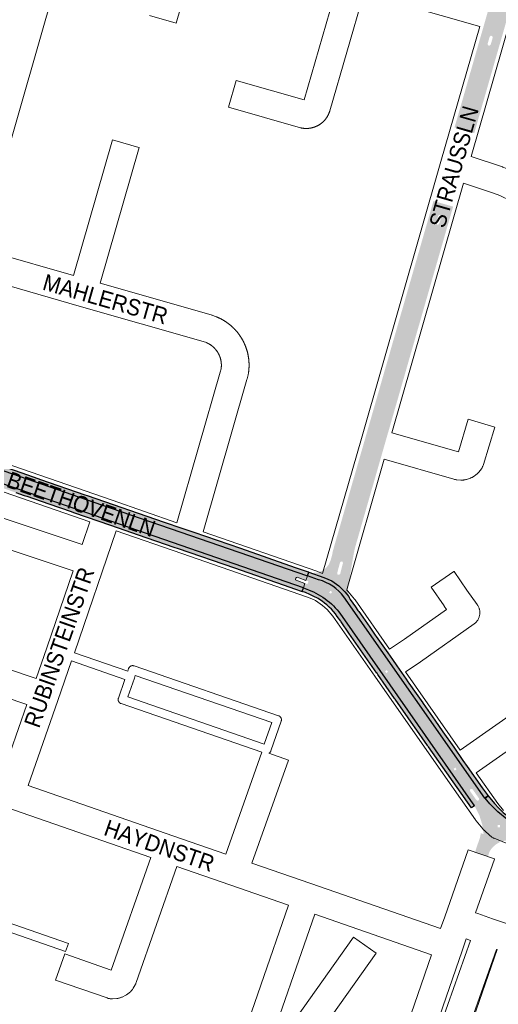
# Paper-space layout 'Layout1' of a CAD drawing. Header units: metres. Extents: x 123097 to 144122, y 392739 to 407589.
# Tile 391 of 510: x 133786 to 134011, y 399574 to 400037. Entities that reach past the tile are written whole.
import ezdxf
from ezdxf.enums import TextEntityAlignment as Align

# ---------------------------------------------------------------- set-up
doc = ezdxf.new("R2010")
doc.units = ezdxf.units.M
doc.header["$MEASUREMENT"] = 0
for name, color, linetype, lineweight in [('gs-anno-wegen algemeen tekst', 7, 'Continuous', 0), ('gs-knt-paden', 7, 'Continuous', 0), ('gs-knt-wegen algemeen', 7, 'Continuous', 0), ('ir-ARC-asfalt-hoofdwegen-te inspecteren', 5, 'Continuous', 0), ('ir-ARC-fietspaden naastliggend- te inspecteren', 1, 'Continuous', 0)]:
    doc.layers.add(name, color=color, linetype=linetype, lineweight=lineweight)
doc.styles.add('Style-Arial', font='arial.ttf')

psp = doc.layouts.get("Layout1")

# ---------------------------------------------------------------- hatches: boundary and pattern name
at = {"layer": 'ir-ARC-asfalt-hoofdwegen-te inspecteren', "linetype": 'Continuous', "lineweight": 13}
h = psp.add_hatch(color=5, dxfattribs=at)
h.paths.add_polyline_path([(133999.461, 399983.64), (133990.177, 399986.314), (133992.999, 399996.079), (133993.173, 399996.684), (134001.58, 400025.992), (134009.334, 400053.02), (134009.718, 400054.356), (134011.578, 400060.858), (134011.728, 400061.362), (134023.97, 400103.978), (134025.507, 400109.331), (134036.609, 400147.984), (134037.386, 400150.711), (134038.313, 400154.07), (134038.707, 400155.499), (134039.079, 400158.221), (134038.714, 400160.943), (134038.559, 400161.409), (134037.747, 400163.12), (134036.605, 400164.632), (134034.74, 400166.175), (134032.541, 400167.185), (134056.788, 400161.043), (134059.345, 400160.395), (134056.635, 400160.509), (134054.001, 400159.858), (134051.656, 400158.495), (134049.787, 400156.53), (134048.543, 400154.119), (134046.44, 400147.32), (134046.326, 400146.922), (134039.621, 400123.58), (134001.56, 399991.062), (134000, 399985.487)])
h.paths.add_polyline_path([(134039.523, 400151.103), (134039.298, 400151.466), (134039.733, 400153.418), (134040.087, 400153.635), (134040.324, 400153.294), (134039.891, 400151.32)], flags=16)
h.paths.add_polyline_path([(134006.624, 400024.741), (134005.91, 400024.949), (134005.721, 400025.668), (134005.855, 400026.132), (134006.54, 400028.496), (134006.671, 400028.95), (134007.218, 400029.462), (134007.937, 400029.249), (134008.117, 400028.522), (134007.982, 400028.056), (134007.312, 400025.744), (134007.168, 400025.248)], flags=16)
h.paths.add_polyline_path([(134013.362, 400048.169), (134012.649, 400048.386), (134012.471, 400049.109), (134012.611, 400049.61), (134013.249, 400051.892), (134013.382, 400052.366), (134013.93, 400052.879), (134014.652, 400052.675), (134014.849, 400051.95), (134014.719, 400051.494), (134014.053, 400049.16), (134013.913, 400048.67)], flags=16)
h = psp.add_hatch(color=5, dxfattribs=at)
h.paths.add_polyline_path([(133940.418, 399765.703), (133938.647, 399767.863), (133935.813, 399770.765), (133932.479, 399773.075), (133928.767, 399774.708), (133921.648, 399777.147), (133921.516, 399777.192), (133923.632, 399776.818), (133925.773, 399777.003), (133927.794, 399777.733), (133929.558, 399778.961), (133930.946, 399780.601), (133931.864, 399782.544), (133932.04, 399783.177), (133932.658, 399785.361), (133932.834, 399786.05), (133932.715, 399786.085), (133933.563, 399789.178), (133943.268, 399822.96), (133943.458, 399823.622), (133949.908, 399846.073), (133950.816, 399849.236), (133958.108, 399874.618), (133960.201, 399881.902), (133967.645, 399907.811), (133969.765, 399915.193), (133977.301, 399941.424), (133979.012, 399947.377), (133980.272, 399951.726), (133989.515, 399949.078), (133988.815, 399946.731), (133986.792, 399939.709), (133983.606, 399928.649), (133983.428, 399928.029), (133980.913, 399919.277), (133979.073, 399912.872), (133967.094, 399871.187), (133966.694, 399869.795), (133959.977, 399846.421), (133958.031, 399839.648), (133956.52, 399834.388), (133955.595, 399831.17), (133946.272, 399798.724), (133943.88, 399790.4), (133943.327, 399788.343), (133942.816, 399786.002), (133942.79, 399785.856), (133942.332, 399783.273), (133941.448, 399778.1), (133940.068, 399769.159), (133940.075, 399767.175)])
h.paths.add_polyline_path([(133982.448, 399940.535), (133981.736, 399940.745), (133981.557, 399941.465), (133981.69, 399941.938), (133982.348, 399944.282), (133982.482, 399944.761), (133983.032, 399945.269), (133983.751, 399945.06), (133983.943, 399944.337), (133983.8, 399943.845), (133983.127, 399941.531), (133982.989, 399941.042)], flags=16)
h.paths.add_polyline_path([(133935.899, 399775.896), (133935.195, 399776.097), (133935.006, 399776.804), (133935.155, 399777.298), (133936.186, 399781.168), (133936.343, 399781.699), (133936.842, 399782.219), (133937.543, 399782.053), (133937.757, 399781.365), (133937.541, 399780.787), (133936.559, 399776.921), (133936.433, 399776.397)], flags=16)
psp.add_hatch(color=5, dxfattribs=at).paths.add_polyline_path([(133915.747, 399773.355), (133915.464, 399773.58), (133915.431, 399773.941), (133915.59, 399774.429), (133915.85, 399774.73), (133916.247, 399774.757), (133916.942, 399774.482), (133920.332, 399773.317), (133921.048, 399775.4), (133824.187, 399808.896), (133747.107, 399835.641), (133739.25, 399838.918), (133731.665, 399842.782), (133723.125, 399847.535), (133718.833, 399850.496), (133718.886, 399849.993), (133718.659, 399849.807), (133718.365, 399849.812), (133717.485, 399850.129), (133716.118, 399846), (133718.083, 399845.236), (133720.185, 399844.378), (133723.32, 399842.986), (133725.945, 399841.748), (133726.2, 399841.499), (133726.223, 399841.143), (133725.43, 399839.052), (133725.179, 399838.804), (133724.828, 399838.773), (133721.972, 399839.387), (133719.109, 399840.034), (133714.639, 399841.128), (133713.377, 399836.856), (133716.242, 399835.951), (133716.543, 399835.698), (133716.575, 399835.306), (133716.136, 399834.955), (133722.781, 399834.694), (133729.387, 399833.929), (133735.916, 399832.667), (133742.331, 399830.913), (133820.985, 399803.762), (133919.1, 399769.74), (133919.851, 399771.925), (133916.463, 399773.103)], flags=0)
h = psp.add_hatch(color=5, dxfattribs=at)
h.paths.add_polyline_path([(133937.301, 399756.406, 0.157695), (133921.48, 399768.915), (133919.1, 399769.74), (133919.851, 399771.925), (133920.601, 399771.645, 0.3754264), (133921.232, 399771.942), (133921.399, 399772.47, 0.3883246), (133921.099, 399773.081), (133920.332, 399773.317), (133921.048, 399775.4), (133926.276, 399773.592, -0.1733485), (133938.111, 399765.518), (134004.481, 399670.832), (133999.496, 399667.307), (133999.434, 399667.406), (133998.838, 399668.298)])
h.paths.add_polyline_path([(133932.046, 399767.023), (133931.225, 399767.594), (133931.796, 399768.415), (133932.617, 399767.844)], flags=16)
h.paths.add_polyline_path([(133958.077, 399729.729), (133957.531, 399730.567), (133958.369, 399731.113), (133958.915, 399730.275)], flags=16)
h.paths.add_polyline_path([(133990.306, 399683.861), (133989.742, 399684.687), (133990.568, 399685.251), (133991.132, 399684.425)], flags=16)
h.paths.add_polyline_path([(134000.415, 399670.016, 0.9987216), (134001.63, 399670.86), (134001.316, 399671.28), (133999.015, 399674.564), (133998.681, 399675.046, 0.926227), (133997.497, 399674.153), (133997.811, 399673.725), (134000.122, 399670.444)], flags=16)
h = psp.add_hatch(color=5, dxfattribs=at)
h.paths.add_polyline_path([(134019.756, 399650.282, 0.1983664), (134011.732, 399650.281), (134012.098, 399650.439), (134011.94, 399650.806), (134011.251, 399650.508), (134011.41, 399650.141), (134011.424, 399650.147, 0.1526001), (134006.738, 399645.982), (134005.795, 399643.393), (133999.766, 399645.494), (134001.701, 399651.09, 0.0652493), (134002.491, 399654.445), (134003.836, 399653.964), (134003.237, 399658.33), (134001.947, 399662.544), (134000, 399666.498), (133999.496, 399667.307), (134004.481, 399670.832), (134004.585, 399670.906), (134006.727, 399668.236), (134010.529, 399664.415), (134014.716, 399661.021), (134019.241, 399658.092), (134022.424, 399656.444), (134023.608, 399655.925), (134023.404, 399655.431), (134021.675, 399651.238), (134021.089, 399649.817)])
h.paths.add_polyline_path([(134010.47, 399657.234), (134010.47, 399658.234), (134011.47, 399658.234), (134011.47, 399657.234)], flags=16)
at = {"layer": 'ir-ARC-fietspaden naastliggend- te inspecteren', "linetype": 'Continuous', "lineweight": 30}
for points in [[(133716.174, 399854.003), (133718.833, 399850.496), (133723.125, 399847.535), (133731.665, 399842.782), (133739.25, 399838.918), (133747.107, 399835.641), (133824.187, 399808.896), (133921.048, 399775.4), (133921.648, 399777.147), (133921.516, 399777.192), (133915.457, 399779.26), (133889.679, 399788.239), (133867.755, 399795.796), (133862.107, 399797.742), (133853.814, 399800.601), (133817.706, 399813.075), (133816.541, 399813.398), (133795.639, 399820.644), (133794.516, 399821.084), (133786.971, 399823.668), (133774.964, 399827.886), (133759.802, 399833.146), (133757.675, 399833.859), (133751.649, 399835.963), (133745.112, 399838.299), (133737.389, 399841.828), (133733.795, 399843.684), (133733.568, 399843.87), (133729.307, 399846.236), (133727.362, 399847.299), (133725.212, 399848.526), (133723.258, 399849.676), (133721.571, 399850.732), (133720.205, 399852.179), (133718.675, 399854.212), (133717.552, 399856.003), (133716.998, 399858.042), (133717.06, 399860.155), (133715.229, 399853.929), (133715.683, 399854.201)], [(133710.108, 399834.997), (133709.714, 399835.152), (133709.569, 399835.549), (133707.47, 399828.68), (133708.145, 399830.051), (133709.208, 399831.149), (133710.557, 399831.867), (133715.121, 399832.819), (133719.781, 399832.994), (133724.801, 399832.732), (133729.775, 399832.007), (133736.976, 399830.512), (133744.041, 399828.47), (133752.767, 399825.389), (133769.311, 399819.682), (133783.882, 399814.631), (133787.914, 399813.272), (133789.075, 399812.924), (133799.519, 399809.322), (133809.969, 399805.682), (133811.087, 399805.215), (133822.915, 399801.154), (133828.003, 399799.407), (133832.127, 399797.991), (133841.458, 399794.758), (133858.221, 399789), (133860.292, 399788.247), (133886.691, 399779.153), (133912.752, 399770.097), (133914.939, 399769.381), (133918.541, 399768.113), (133919.1, 399769.74), (133820.985, 399803.762), (133742.331, 399830.913), (133735.916, 399832.667), (133729.387, 399833.929), (133722.781, 399834.694), (133716.136, 399834.955), (133715.666, 399834.994), (133713.401, 399835.173), (133711.13, 399835.102)]]:
    psp.add_hatch(color=1, dxfattribs=at).paths.add_polyline_path(points, flags=0)
for points in [[(133938.111, 399765.518, 0.1733485), (133926.276, 399773.592), (133921.048, 399775.4), (133921.648, 399777.147), (133928.767, 399774.708), (133932.478, 399773.076, -0.0000359), (133932.48, 399773.074), (133935.813, 399770.765), (133938.647, 399767.863), (133940.418, 399765.703, 0.0653734), (133941.146, 399764.323), (133943.582, 399760.824), (133944.718, 399759.228), (133944.714, 399759.225), (133945.15, 399758.615), (133945.152, 399758.616), (133947.024, 399755.985), (133950.301, 399751.291), (133952.874, 399747.605), (133952.87, 399747.603), (133953.298, 399746.987), (133953.303, 399746.99), (133957.175, 399741.443), (133958.765, 399739.241), (133960.98, 399736.064), (133962.983, 399733.193), (133967.408, 399726.848), (133968.294, 399725.577), (133968.292, 399725.576), (133968.72, 399724.96), (133968.723, 399724.962), (133972.146, 399720.054), (133975.21, 399715.652), (133975.206, 399715.649), (133975.424, 399715.344), (133980.95, 399707.576), (133984.707, 399702.086), (133989.793, 399694.824), (133994.132, 399688.637), (133996.162, 399685.743), (134003.173, 399675.747), (134004.985, 399673.252), (134004.972, 399673.242), (134005.438, 399672.654), (134005.442, 399672.657), (134005.903, 399672.09), (134006.033, 399671.93), (134004.481, 399670.832)], [(133935.05, 399756.386, 0.0948047), (133926.701, 399764.356), (133926.029, 399764.775), (133925.711, 399764.973), (133925.698, 399764.952), (133924.102, 399765.805), (133922.099, 399766.718), (133920.073, 399767.573), (133918.541, 399768.113), (133919.1, 399769.74), (133921.48, 399768.915, -0.157695), (133937.301, 399756.406), (133998.838, 399668.298), (133999.434, 399667.406), (133999.496, 399667.307), (133998.08, 399666.306), (133977.913, 399695.102), (133977.698, 399695.409), (133977.483, 399695.716), (133977.483, 399695.716), (133971.33, 399704.5), (133971.338, 399704.506), (133970.908, 399705.12), (133970.9, 399705.115), (133962.235, 399717.487), (133962.02, 399717.794), (133962.02, 399717.794), (133954.153, 399729.056), (133954.157, 399729.059), (133953.727, 399729.673), (133953.723, 399729.67), (133940.528, 399748.557), (133936.866, 399753.814), (133936.652, 399754.122), (133936.65, 399754.12)], [(134011.019, 399666.212, 0.0480327), (134016.901, 399661.036), (134016.769, 399661.13), (134016.536, 399660.805), (134017.147, 399660.369), (134017.379, 399660.694), (134017.258, 399660.78, 0.0477229), (134024.016, 399656.915), (134023.608, 399655.925), (134022.424, 399656.444), (134019.241, 399658.092), (134014.716, 399661.021), (134010.529, 399664.415), (134006.727, 399668.236), (134004.585, 399670.906), (134006.033, 399671.93), (134009.035, 399668.463)]]:
    psp.add_hatch(color=1, dxfattribs=at).paths.add_polyline_path(points)

# ---------------------------------------------------------------- linework, layer by layer
at = {"layer": 'gs-knt-paden', "color": 7, "linetype": 'Continuous', "flags": 128}
for points in [[(133811.462, 399739.241), (133836.523, 399730.567), (133836.973, 399731.871), (133837.008, 399731.963), (133837.047, 399732.054), (133837.09, 399732.142), (133837.138, 399732.229), (133837.19, 399732.313), (133837.246, 399732.394), (133837.306, 399732.472), (133837.369, 399732.548), (133837.436, 399732.62), (133837.507, 399732.689), (133837.581, 399732.754), (133837.658, 399732.815), (133837.738, 399732.873), (133837.821, 399732.927), (133837.906, 399732.976), (133837.994, 399733.021), (133838.084, 399733.062), (133838.175, 399733.099), (133838.268, 399733.131), (133838.363, 399733.158), (133838.459, 399733.181), (133838.556, 399733.199), (133838.654, 399733.212), (133838.752, 399733.22), (133838.851, 399733.224), (133838.949, 399733.223), (133839.048, 399733.216), (133839.146, 399733.205), (133839.243, 399733.19), (133839.34, 399733.169), (133839.435, 399733.144), (133839.529, 399733.114), (133907.455, 399709.662), (133907.547, 399709.627), (133907.638, 399709.588), (133907.727, 399709.545), (133907.813, 399709.497), (133907.897, 399709.446), (133907.978, 399709.39), (133908.057, 399709.33), (133908.132, 399709.266), (133908.204, 399709.199), (133908.273, 399709.128), (133908.338, 399709.054), (133908.4, 399708.977), (133908.458, 399708.897), (133908.511, 399708.815), (133908.561, 399708.729), (133908.606, 399708.642), (133908.647, 399708.552), (133908.684, 399708.46), (133908.716, 399708.367), (133908.743, 399708.272), (133908.766, 399708.176), (133908.784, 399708.079), (133908.797, 399707.981), (133908.805, 399707.883), (133908.809, 399707.784), (133908.808, 399707.686), (133908.801, 399707.587), (133908.79, 399707.489), (133908.775, 399707.392), (133908.754, 399707.295), (133908.729, 399707.2), (133908.699, 399707.106), (133903.881, 399693.15), (133903.848, 399693.06), (133903.81, 399692.972), (133903.768, 399692.886), (133903.722, 399692.802), (133903.673, 399692.721), (133903.619, 399692.641), (133903.562, 399692.565), (133903.501, 399692.491), (133903.437, 399692.42), (133903.369, 399692.352), (133903.298, 399692.288), (133903.225, 399692.227), (133903.148, 399692.17), (133903.069, 399692.116), (133902.987, 399692.066), (133902.944, 399692.043)], [(133899.628, 399692.492), (133833.397, 399715.357), (133833.305, 399715.392), (133833.214, 399715.431), (133833.125, 399715.474), (133833.039, 399715.521), (133832.955, 399715.573), (133832.874, 399715.629), (133832.795, 399715.689), (133832.72, 399715.753), (133832.648, 399715.82), (133832.579, 399715.891), (133832.514, 399715.965), (133832.452, 399716.042), (133832.394, 399716.122), (133832.341, 399716.204), (133832.291, 399716.29), (133832.246, 399716.377), (133832.205, 399716.467), (133832.168, 399716.559), (133832.136, 399716.652), (133832.109, 399716.747), (133832.086, 399716.843), (133832.068, 399716.94), (133832.055, 399717.038), (133832.047, 399717.136), (133832.043, 399717.235), (133832.044, 399717.333), (133832.051, 399717.432), (133832.062, 399717.53), (133832.077, 399717.627), (133832.098, 399717.724), (133832.123, 399717.819), (133832.153, 399717.913), (133835.21, 399726.768), (133810.149, 399735.442)], [(133836.609, 399718.501), (133900.737, 399696.362), (133904.243, 399706.518), (133840.116, 399728.658), (133839.665, 399727.354), (133836.609, 399718.501)], [(133807.343, 399598.738), (133807.339, 399598.738), (133746.757, 399619.784)]]:
    psp.add_lwpolyline(points, dxfattribs=at)
psp.add_lwpolyline([(133767.017, 399670.964), (133749.922, 399622.94), (133808.653, 399602.537), (133808.656, 399602.536, -0.4062815), (133808.663, 399602.524), (133808.662, 399602.52), (133807.35, 399598.744), (133807.343, 399598.738)], format="xyb", dxfattribs=at)
at = {"layer": 'gs-knt-wegen algemeen', "color": 7, "linetype": 'Continuous', "flags": 128}
for points in [[(134051.279, 400158.033), (134016.349, 400036.43), (133998.027, 399972.653)], [(133810.93, 400082.608), (133769.209, 399937.341)], [(133928.159, 399776.6), (133946.398, 399840.09), (133983.789, 399970.245), (134002.038, 400033.77)], [(133998.027, 399972.653), (134012.735, 399967.758), (134012.943, 399967.685), (134016.311, 399966.436), (134016.599, 399966.321), (134016.882, 399966.192), (134022.739, 399963.359), (134022.976, 399963.238), (134023.209, 399963.108), (134023.436, 399962.968), (134028.902, 399959.438), (134029.119, 399959.291), (134029.331, 399959.135), (134029.536, 399958.971), (134074.895, 399921.195), (134074.904, 399921.188), (134104.64, 399896.337)], [(133994.429, 399960.128), (133960.712, 399842.761)], [(134061.756, 399915.194), (134021.507, 399948.714), (134016.709, 399951.813), (134011.492, 399954.336), (134008.519, 399955.439), (133994.429, 399960.128)], [(133859.692, 399800.441), (133880.062, 399871.278), (133880.452, 399872.864), (133880.468, 399872.981), (133880.483, 399873.099), (133880.497, 399873.217), (133880.509, 399873.333), (133880.521, 399873.451), (133880.531, 399873.57), (133880.54, 399873.688), (133880.547, 399873.805), (133880.554, 399873.924), (133880.559, 399874.042), (133880.563, 399874.161), (133880.566, 399874.278), (133880.568, 399874.397), (133880.568, 399874.515), (133880.568, 399874.634), (133880.566, 399874.752), (133880.562, 399874.87), (133880.558, 399874.989), (133880.552, 399875.107), (133880.545, 399875.225), (133880.537, 399875.343), (133880.528, 399875.461), (133880.518, 399875.579), (133880.506, 399875.696), (133880.493, 399875.814), (133880.479, 399875.932), (133880.464, 399876.05), (133880.447, 399876.166), (133880.429, 399876.283), (133880.411, 399876.401), (133880.39, 399876.518), (133880.369, 399876.633), (133880.347, 399876.75), (133880.323, 399876.866), (133880.298, 399876.982), (133880.272, 399877.096), (133880.245, 399877.212), (133880.216, 399877.327), (133880.187, 399877.442), (133880.156, 399877.555), (133880.124, 399877.67), (133880.091, 399877.784), (133880.057, 399877.897), (133880.022, 399878.009), (133879.985, 399878.122), (133879.947, 399878.235), (133879.908, 399878.347), (133879.868, 399878.457), (133879.827, 399878.568), (133879.785, 399878.679), (133879.741, 399878.79), (133879.697, 399878.898), (133879.651, 399879.008), (133879.604, 399879.117), (133879.556, 399879.226), (133879.508, 399879.332), (133879.457, 399879.44), (133879.406, 399879.547), (133879.354, 399879.653), (133879.301, 399879.758), (133879.246, 399879.864), (133879.19, 399879.968), (133879.134, 399880.073), (133879.076, 399880.175), (133879.017, 399880.278), (133878.957, 399880.381), (133878.897, 399880.482), (133878.835, 399880.582), (133878.772, 399880.683), (133878.708, 399880.783), (133878.643, 399880.882), (133878.578, 399880.98), (133878.51, 399881.078), (133878.442, 399881.175), (133878.373, 399881.271), (133878.304, 399881.366), (133878.233, 399881.461), (133878.161, 399881.555), (133878.088, 399881.649), (133878.014, 399881.741), (133877.939, 399881.833), (133877.864, 399881.924), (133877.787, 399882.014), (133877.71, 399882.103), (133877.631, 399882.192), (133877.552, 399882.28), (133877.471, 399882.367), (133877.391, 399882.453), (133877.309, 399882.538), (133877.226, 399882.623), (133877.142, 399882.707), (133877.058, 399882.789), (133876.972, 399882.871), (133876.886, 399882.953), (133876.798, 399883.033), (133876.711, 399883.112), (133876.622, 399883.19), (133876.532, 399883.268), (133876.442, 399883.345), (133876.352, 399883.42), (133876.259, 399883.494), (133876.167, 399883.568), (133876.073, 399883.641), (133875.98, 399883.713), (133875.885, 399883.783), (133875.789, 399883.853), (133875.692, 399883.923), (133875.596, 399883.99), (133875.498, 399884.057), (133875.399, 399884.123), (133875.3, 399884.188), (133875.201, 399884.251), (133875.101, 399884.314), (133875, 399884.376), (133874.898, 399884.437), (133874.796, 399884.497), (133874.693, 399884.555), (133874.59, 399884.613), (133874.485, 399884.67), (133874.382, 399884.725), (133874.276, 399884.779), (133874.17, 399884.833), (133874.064, 399884.885), (133873.958, 399884.936), (133873.85, 399884.986), (133873.742, 399885.035), (133873.634, 399885.083), (133873.526, 399885.129), (133871.998, 399885.683), (133813.769, 399902.337), (133769.898, 399914.927)], [(133714.338, 399850.764), (133829.163, 399811.013), (133859.692, 399800.441)], [(133818.77, 399800.833), (133710.437, 399838.337)], [(133732.134, 399817.727), (133815.13, 399790.193), (133818.77, 399800.833)], [(133831.073, 399796.573), (133811.462, 399739.241)], [(134020.03, 399647.328), (134008.834, 399652.008), (134008.55, 399652.135), (134008.271, 399652.276), (134007.999, 399652.429), (134007.735, 399652.596), (134007.48, 399652.776), (134007.233, 399652.967), (134006.996, 399653.17), (134004.099, 399655.771), (134003.868, 399655.989), (134003.647, 399656.218), (134003.439, 399656.458), (134000.311, 399660.226), (134000.146, 399660.434), (133999.989, 399660.648), (133985.935, 399680.716), (133952.662, 399728.225), (133932.916, 399756.419), (133930.269, 399759.61), (133928.097, 399761.56), (133924.748, 399763.783), (133923.164, 399764.575), (133921.072, 399765.406), (133861.921, 399785.89), (133831.073, 399796.573)], [(133872.013, 399796.174), (133925.47, 399777.662), (133925.741, 399777.561), (133928.159, 399776.6)], [(133810.149, 399735.442), (133803.639, 399716.818), (133789.691, 399676.889)], [(134026.955, 399701.499), (134000.334, 399682.852), (134010.501, 399668.336), (134013.153, 399665.14)], [(133789.691, 399676.889), (133857.827, 399653.227), (133882.639, 399644.61), (133899.628, 399692.492)], [(133886.039, 399545.331), (133912.15, 399620.579)], [(134000.023, 399616.959), (134001.095, 399616.59), (134008.062, 399614.194), (134020.601, 399609.881)], [(133924.449, 399616.307), (133900.542, 399547.411)], [(133979.335, 399597.246), (133924.449, 399616.307)], [(133995.706, 399604.675), (133993.756, 399599.124), (133977.172, 399551.05), (133977.165, 399551.03), (133959.433, 399500.155)], [(133959.433, 399500.155), (133960.518, 399499.788), (133961.09, 399499.595), (133981.657, 399558.813), (133981.669, 399558.845), (133997.621, 399604.017), (133995.706, 399604.675)], [(133974.029, 399495.217), (134010.198, 399599.691), (134009.933, 399599.782), (133993.951, 399554.525), (133973.424, 399495.422), (133974.029, 399495.217)], [(133884.6, 399319.038), (133885.628, 399322.757), (133885.679, 399322.931), (133885.734, 399323.103), (133886.564, 399325.562), (133939.625, 399482.859), (133939.645, 399482.918), (133944.976, 399498.235), (133964.867, 399555.306), (133979.335, 399597.246)]]:
    psp.add_lwpolyline(points, dxfattribs=at)
for points in [[(133869.738, 400071.831), (133859.254, 400035.326, -0.3845531), (133859.242, 400035.319), (133846.746, 400038.908, -0.3845514)], [(134002.038, 400033.77), (133947.493, 400049.462), (133931.554, 399994.164), (133931.516, 399994.035), (133931.477, 399993.908), (133931.436, 399993.78), (133931.394, 399993.655), (133931.351, 399993.528), (133931.305, 399993.402), (133931.259, 399993.277), (133931.211, 399993.154), (133931.162, 399993.029), (133931.111, 399992.906), (133931.058, 399992.783), (133931.005, 399992.662), (133930.95, 399992.54), (133930.893, 399992.419), (133930.835, 399992.298), (133930.776, 399992.18), (133930.716, 399992.061), (133930.653, 399991.942), (133930.59, 399991.825), (133930.526, 399991.709), (133930.459, 399991.593), (133930.392, 399991.477), (133930.323, 399991.363), (133930.253, 399991.25), (133930.182, 399991.137), (133930.109, 399991.025), (133930.035, 399990.914), (133929.96, 399990.805), (133929.883, 399990.695), (133929.805, 399990.587), (133929.726, 399990.479), (133929.647, 399990.373), (133929.565, 399990.268), (133929.482, 399990.163), (133929.398, 399990.059), (133929.313, 399989.957), (133929.227, 399989.855), (133929.139, 399989.754), (133929.05, 399989.654), (133928.961, 399989.556), (133928.87, 399989.458), (133928.778, 399989.362), (133928.685, 399989.266), (133928.591, 399989.172), (133928.495, 399989.079), (133928.399, 399988.987), (133928.301, 399988.895), (133928.203, 399988.806), (133928.104, 399988.717), (133928.003, 399988.629), (133927.901, 399988.543), (133927.799, 399988.458), (133927.695, 399988.374), (133927.59, 399988.291), (133927.485, 399988.209), (133927.379, 399988.129), (133927.271, 399988.05), (133927.163, 399987.972), (133927.053, 399987.895), (133926.944, 399987.82), (133926.833, 399987.746), (133926.721, 399987.673), (133926.608, 399987.601), (133926.496, 399987.532), (133926.381, 399987.463), (133926.266, 399987.395), (133926.15, 399987.329), (133926.034, 399987.264), (133925.917, 399987.201), (133925.799, 399987.138), (133925.68, 399987.077), (133925.561, 399987.018), (133925.441, 399986.96), (133925.32, 399986.904), (133925.198, 399986.848), (133925.077, 399986.795), (133924.954, 399986.742), (133924.83, 399986.691), (133924.706, 399986.641), (133924.583, 399986.594), (133924.457, 399986.547), (133924.332, 399986.502), (133924.205, 399986.458), (133924.08, 399986.416), (133923.953, 399986.375), (133923.825, 399986.336), (133923.697, 399986.298), (133923.569, 399986.262), (133923.44, 399986.227), (133923.311, 399986.193), (133923.181, 399986.161), (133923.052, 399986.131), (133922.922, 399986.102), (133922.791, 399986.075), (133922.66, 399986.049), (133922.53, 399986.025), (133922.398, 399986.002), (133922.266, 399985.98), (133922.134, 399985.961), (133922.003, 399985.942), (133921.87, 399985.926), (133921.737, 399985.91), (133921.604, 399985.897), (133921.472, 399985.885), (133921.339, 399985.874), (133921.206, 399985.865), (133921.072, 399985.858), (133920.94, 399985.852), (133920.806, 399985.847), (133920.673, 399985.845), (133920.539, 399985.843), (133920.407, 399985.844), (133920.273, 399985.845), (133920.139, 399985.849), (133920.006, 399985.854), (133919.873, 399985.86), (133919.74, 399985.868), (133919.607, 399985.877), (133919.473, 399985.889), (133919.342, 399985.901), (133919.209, 399985.915), (133919.076, 399985.931), (133918.943, 399985.948), (133918.812, 399985.967), (133918.68, 399985.987), (133918.548, 399986.009), (133918.417, 399986.032), (133918.287, 399986.057), (133918.01, 399986.117), (133917.737, 399986.189), (133883.992, 399995.886, -0.3845522), (133883.985, 399995.898), (133887.576, 400008.393, -0.3845522), (133887.587, 400008.4), (133919.467, 399999.239), (133934.981, 400053.062)], [(133773.788, 399927.356), (133811.092, 399916.651), (133829.33, 399980.419, -0.3845519), (133829.342, 399980.426), (133841.841, 399976.851, -0.3845508), (133841.848, 399976.839), (133823.608, 399913.065), (133875.793, 399898.139), (133876.007, 399898.074), (133876.219, 399898.001), (133878.103, 399897.319), (133878.362, 399897.219), (133878.481, 399897.17), (133878.6, 399897.12), (133878.719, 399897.069), (133878.838, 399897.018), (133878.956, 399896.966), (133879.074, 399896.913), (133879.192, 399896.86), (133879.307, 399896.807), (133879.424, 399896.753), (133879.541, 399896.698), (133879.657, 399896.643), (133879.774, 399896.586), (133879.89, 399896.529), (133880.005, 399896.472), (133880.121, 399896.414), (133880.234, 399896.356), (133880.348, 399896.297), (133880.463, 399896.237), (133880.577, 399896.177), (133880.691, 399896.116), (133880.804, 399896.054), (133880.918, 399895.992), (133881.03, 399895.929), (133881.141, 399895.867), (133881.253, 399895.803), (133881.365, 399895.738), (133881.476, 399895.673), (133881.587, 399895.607), (133881.698, 399895.541), (133881.809, 399895.474), (133881.919, 399895.407), (133882.026, 399895.34), (133882.136, 399895.271), (133882.245, 399895.202), (133882.354, 399895.132), (133882.462, 399895.062), (133882.57, 399894.991), (133882.677, 399894.919), (133882.785, 399894.847), (133882.889, 399894.776), (133882.996, 399894.703), (133883.102, 399894.629), (133883.207, 399894.555), (133883.313, 399894.48), (133883.418, 399894.404), (133883.522, 399894.328), (133883.626, 399894.252), (133883.728, 399894.176), (133883.831, 399894.099), (133883.934, 399894.021), (133884.036, 399893.942), (133884.138, 399893.863), (133884.24, 399893.783), (133884.341, 399893.703), (133884.442, 399893.622), (133884.54, 399893.542), (133884.64, 399893.46), (133884.74, 399893.378), (133884.839, 399893.295), (133884.937, 399893.212), (133885.036, 399893.128), (133885.133, 399893.043), (133885.231, 399892.958), (133885.325, 399892.875), (133885.422, 399892.789), (133885.518, 399892.702), (133885.613, 399892.615), (133885.708, 399892.528), (133885.803, 399892.44), (133885.897, 399892.351), (133885.991, 399892.262), (133886.082, 399892.174), (133886.175, 399892.085), (133886.267, 399891.994), (133886.359, 399891.903), (133886.45, 399891.812), (133886.541, 399891.72), (133886.631, 399891.628), (133886.721, 399891.535), (133886.808, 399891.443), (133886.897, 399891.35), (133886.986, 399891.255), (133887.074, 399891.161), (133887.161, 399891.066), (133887.248, 399890.97), (133887.334, 399890.874), (133887.42, 399890.777), (133887.504, 399890.682), (133887.588, 399890.585), (133887.673, 399890.487), (133887.757, 399890.389), (133887.84, 399890.29), (133887.923, 399890.191), (133888.005, 399890.091), (133888.087, 399889.991), (133888.166, 399889.893), (133888.247, 399889.792), (133888.327, 399889.691), (133888.407, 399889.589), (133888.486, 399889.487), (133888.564, 399889.384), (133888.642, 399889.281), (133888.72, 399889.178), (133888.795, 399889.076), (133888.872, 399888.972), (133888.947, 399888.867), (133889.023, 399888.763), (133889.097, 399888.657), (133889.172, 399888.551), (133889.245, 399888.445), (133889.318, 399888.339), (133889.389, 399888.234), (133889.461, 399888.127), (133889.533, 399888.019), (133889.603, 399887.911), (133889.674, 399887.803), (133889.743, 399887.694), (133889.812, 399887.585), (133889.881, 399887.475), (133889.948, 399887.368), (133890.015, 399887.257), (133890.082, 399887.147), (133890.148, 399887.036), (133890.214, 399886.925), (133890.279, 399886.813), (133890.343, 399886.701), (133890.407, 399886.589), (133890.469, 399886.478), (133890.532, 399886.366), (133890.594, 399886.252), (133890.655, 399886.139), (133890.716, 399886.025), (133890.777, 399885.91), (133890.836, 399885.796), (133890.895, 399885.681), (133890.953, 399885.568), (133891.011, 399885.453), (133891.068, 399885.337), (133891.125, 399885.221), (133891.181, 399885.105), (133891.236, 399884.988), (133891.291, 399884.871), (133891.345, 399884.754), (133891.398, 399884.639), (133891.451, 399884.521), (133891.503, 399884.403), (133891.555, 399884.284), (133891.606, 399884.166), (133891.657, 399884.047), (133891.707, 399883.928), (133891.756, 399883.808), (133891.803, 399883.691), (133891.851, 399883.571), (133891.899, 399883.451), (133891.946, 399883.33), (133891.992, 399883.21), (133892.037, 399883.089), (133892.082, 399882.968), (133892.126, 399882.846), (133892.169, 399882.727), (133892.212, 399882.605), (133892.254, 399882.483), (133892.296, 399882.361), (133892.337, 399882.239), (133892.377, 399882.116), (133892.417, 399881.993), (133892.456, 399881.87), (133892.494, 399881.749), (133892.532, 399881.626), (133892.569, 399881.502), (133892.604, 399881.381), (133892.605, 399881.378), (133892.606, 399881.374), (133892.641, 399881.254), (133892.676, 399881.129), (133892.711, 399881.005), (133892.745, 399880.88), (133892.777, 399880.758), (133892.81, 399880.633), (133892.842, 399880.508), (133892.873, 399880.383), (133892.904, 399880.257), (133892.934, 399880.131), (133892.963, 399880.006), (133892.992, 399879.88), (133893.019, 399879.756), (133893.046, 399879.63), (133893.073, 399879.503), (133893.099, 399879.377), (133893.124, 399879.25), (133893.149, 399879.123), (133893.173, 399878.996), (133893.196, 399878.869), (133893.218, 399878.745), (133893.24, 399878.618), (133893.262, 399878.49), (133893.282, 399878.363), (133893.302, 399878.235), (133893.322, 399878.107), (133893.34, 399877.979), (133893.358, 399877.851), (133893.375, 399877.726), (133893.392, 399877.598), (133893.408, 399877.47), (133893.423, 399877.342), (133893.438, 399877.213), (133893.452, 399877.085), (133893.465, 399876.956), (133893.478, 399876.828), (133893.489, 399876.702), (133893.5, 399876.573), (133893.511, 399876.444), (133893.521, 399876.316), (133893.53, 399876.187), (133893.539, 399876.058), (133893.547, 399875.929), (133893.554, 399875.8), (133893.56, 399875.673), (133893.566, 399875.544), (133893.571, 399875.415), (133893.576, 399875.286), (133893.579, 399875.157), (133893.582, 399875.028), (133893.585, 399874.899), (133893.587, 399874.77), (133893.588, 399874.643), (133893.588, 399874.514), (133893.588, 399874.385), (133893.587, 399874.256), (133893.585, 399874.126), (133893.583, 399873.997), (133893.58, 399873.868), (133893.576, 399873.739), (133893.572, 399873.613), (133893.567, 399873.483), (133893.562, 399873.354), (133893.555, 399873.225), (133893.548, 399873.096), (133893.54, 399872.967), (133893.532, 399872.838), (133893.523, 399872.71), (133893.513, 399872.583), (133893.503, 399872.455), (133893.492, 399872.326), (133893.48, 399872.197), (133893.468, 399872.069), (133893.455, 399871.94), (133893.441, 399871.812), (133893.426, 399871.683), (133893.412, 399871.558), (133893.396, 399871.43), (133893.379, 399871.301), (133893.362, 399871.173), (133893.344, 399871.045), (133893.326, 399870.918), (133893.307, 399870.79), (133893.287, 399870.662), (133893.267, 399870.537), (133893.22, 399870.283), (133893.163, 399870.031), (133892.674, 399868.044), (133892.61, 399867.801), (133872.013, 399796.174)], [(133960.712, 399842.761), (133992.01, 399833.815), (133996.639, 399849.135, -0.3845948), (133996.651, 399849.142), (134009.096, 399845.381, -0.3845946), (134009.103, 399845.37), (134003.82, 399827.885), (134003.73, 399827.61), (134003.628, 399827.34), (134003.515, 399827.075), (134003.39, 399826.815), (134003.253, 399826.56), (134003.105, 399826.312), (134002.946, 399826.071), (134002.777, 399825.837), (134001.577, 399824.253), (134001.403, 399824.034), (134001.221, 399823.822), (134001.029, 399823.619), (134000.829, 399823.424), (134000.62, 399823.238), (134000.404, 399823.06), (134000.181, 399822.893), (133999.368, 399822.311), (133999.138, 399822.153), (133998.901, 399822.005), (133998.658, 399821.868), (133998.409, 399821.741), (133998.155, 399821.625), (133997.896, 399821.519), (133997.633, 399821.425), (133995.747, 399820.797), (133995.47, 399820.712), (133995.19, 399820.639), (133994.907, 399820.579), (133994.622, 399820.531), (133994.335, 399820.496), (133994.046, 399820.474), (133993.757, 399820.464), (133993.468, 399820.468), (133993.179, 399820.484), (133991.198, 399820.64), (133990.939, 399820.666), (133990.681, 399820.702), (133990.425, 399820.748), (133990.171, 399820.804), (133989.92, 399820.871), (133957.117, 399830.247), (133939.684, 399769.565), (133939.475, 399768.835)], [(133777.389, 399681.153), (133789.177, 399714.899), (133706.504, 399742.78, -0.3849308), (133706.498, 399742.792), (133710.653, 399755.112, -0.3849297), (133710.665, 399755.118), (133793.472, 399727.191), (133798.507, 399741.596), (133810.916, 399777.873), (133728.035, 399805.369, -0.3848561), (133728.029, 399805.381), (133732.122, 399817.721, -0.384856), (133732.134, 399817.727)], [(133939.475, 399768.835), (133939.555, 399768.759), (133939.776, 399768.53), (133939.984, 399768.291), (133943.106, 399764.528), (133943.272, 399764.32), (133943.428, 399764.106), (133959.66, 399740.929), (133966.688, 399745.614), (133986.451, 399759.638), (133985.358, 399761.145), (133985.259, 399761.286), (133979.19, 399770.145, -0.4587441), (133979.193, 399770.158), (133989.918, 399777.506, -0.4587448), (133989.931, 399777.504), (133995.952, 399768.715), (134000.852, 399761.954), (134001.028, 399761.697), (134001.193, 399761.432), (134001.344, 399761.16), (134001.483, 399760.88), (134001.607, 399760.594), (134001.718, 399760.303), (134001.815, 399760.007), (134001.897, 399759.706), (134001.966, 399759.402), (134002.019, 399759.094), (134002.057, 399758.785), (134002.081, 399758.474), (134002.09, 399758.162), (134002.084, 399757.851), (134002.063, 399757.54), (134002.027, 399757.23), (134001.976, 399756.922), (134001.911, 399756.617), (134001.831, 399756.316), (134001.737, 399756.019), (134001.628, 399755.726), (134001.506, 399755.439), (134001.37, 399755.159), (134001.221, 399754.885), (134001.059, 399754.619), (134000.885, 399754.36), (134000.698, 399754.111), (134000.499, 399753.87), (134000.29, 399753.639), (134000.069, 399753.419), (133999.838, 399753.21), (133999.597, 399753.011), (133999.348, 399752.825), (133974.145, 399734.941), (133973.989, 399734.833), (133967.131, 399730.262), (133992.865, 399693.517), (134024.808, 399715.891)], [(133902.944, 399692.043), (133912.119, 399688.787, -0.3817145), (133912.124, 399688.776), (133894.939, 399640.339), (133922.57, 399630.743), (133983.616, 399609.542)], [(133912.15, 399620.579), (133884.476, 399630.189), (133859.686, 399638.798), (133840.538, 399584.209), (133840.431, 399583.926), (133840.311, 399583.648), (133840.179, 399583.376), (133840.033, 399583.11), (133839.109, 399581.509), (133838.948, 399581.244), (133838.774, 399580.987), (133838.588, 399580.739), (133838.39, 399580.499), (133838.182, 399580.27), (133837.962, 399580.05), (133837.239, 399579.361), (133837.033, 399579.173), (133836.819, 399578.994), (133836.598, 399578.824), (133836.37, 399578.664), (133836.135, 399578.514), (133835.893, 399578.374), (133835.646, 399578.245), (133833.866, 399577.36), (133833.604, 399577.237), (133833.337, 399577.125), (133833.065, 399577.026), (133832.788, 399576.939), (133832.509, 399576.864), (133832.226, 399576.802), (133831.94, 399576.752), (133831.653, 399576.715), (133831.364, 399576.691), (133829.38, 399576.57), (133829.094, 399576.559), (133828.808, 399576.56), (133828.521, 399576.574), (133828.236, 399576.601), (133827.952, 399576.64), (133827.671, 399576.692), (133827.391, 399576.756), (133827.115, 399576.832), (133826.843, 399576.92), (133802.632, 399585.353, -0.3807948), (133802.627, 399585.364), (133806.904, 399597.643, -0.3807939), (133806.916, 399597.648), (133828.783, 399590.032), (133847.386, 399643.07), (133779.259, 399666.73)], [(133983.616, 399609.542), (133985.566, 399615.092), (133996.639, 399646.602, -0.3851576), (133996.651, 399646.609), (134008.917, 399642.298, -0.3851576), (134008.923, 399642.286), (134000.023, 399616.959)], [(133901.46, 399547.314), (133942.647, 399605.497, -0.3845666), (133942.66, 399605.499), (133953.271, 399597.987, -0.3845691), (133953.274, 399597.974), (133912.008, 399539.681)]]:
    psp.add_lwpolyline(points, format="xyb", dxfattribs=at)
at = {"layer": 'ir-ARC-asfalt-hoofdwegen-te inspecteren', "color": 5, "linetype": 'Continuous', "lineweight": 13, "flags": 128}
psp.add_lwpolyline([(133742.331, 399830.913), (133820.985, 399803.762), (133919.1, 399769.74), (133919.851, 399771.925), (133916.463, 399773.103), (133915.747, 399773.355), (133915.464, 399773.58), (133915.431, 399773.941), (133915.59, 399774.429), (133915.85, 399774.73), (133916.247, 399774.757), (133916.942, 399774.482), (133920.332, 399773.317), (133921.048, 399775.4), (133824.187, 399808.896), (133747.107, 399835.641)], dxfattribs=at)
at = {"layer": 'ir-ARC-fietspaden naastliggend- te inspecteren', "color": 1, "linetype": 'Continuous', "lineweight": 30}
for points in [[(133747.107, 399835.641), (133824.187, 399808.896), (133921.048, 399775.4), (133921.648, 399777.147), (133921.516, 399777.192), (133915.457, 399779.26), (133889.679, 399788.239), (133867.755, 399795.796), (133862.107, 399797.742), (133853.814, 399800.601), (133817.706, 399813.075), (133816.541, 399813.398), (133795.639, 399820.644), (133794.516, 399821.084), (133786.971, 399823.668), (133774.964, 399827.886)], [(133783.882, 399814.631), (133787.914, 399813.272), (133789.075, 399812.924), (133799.519, 399809.322), (133809.969, 399805.682), (133811.087, 399805.215), (133822.915, 399801.154), (133828.003, 399799.407), (133832.127, 399797.991), (133841.458, 399794.758), (133858.221, 399789), (133860.292, 399788.247), (133886.691, 399779.153), (133912.752, 399770.097), (133914.939, 399769.381), (133918.541, 399768.113), (133919.1, 399769.74), (133820.985, 399803.762), (133742.331, 399830.913)]]:
    psp.add_lwpolyline(points, dxfattribs=at)
for points in [[(133938.111, 399765.518, 0.1733485), (133926.276, 399773.592), (133921.048, 399775.4), (133921.648, 399777.147), (133928.767, 399774.708), (133932.478, 399773.076, -0.0000359), (133932.48, 399773.074), (133935.813, 399770.765), (133938.647, 399767.863), (133940.418, 399765.703, 0.0653734), (133941.146, 399764.323), (133943.582, 399760.824), (133944.718, 399759.228), (133944.714, 399759.225), (133945.15, 399758.615), (133945.152, 399758.616), (133947.024, 399755.985), (133950.301, 399751.291), (133952.874, 399747.605), (133952.87, 399747.603), (133953.298, 399746.987), (133953.303, 399746.99), (133957.175, 399741.443), (133958.765, 399739.241), (133960.98, 399736.064), (133962.983, 399733.193), (133967.408, 399726.848), (133968.294, 399725.577), (133968.292, 399725.576), (133968.72, 399724.96), (133968.723, 399724.962), (133972.146, 399720.054), (133975.21, 399715.652), (133975.206, 399715.649), (133975.424, 399715.344), (133980.95, 399707.576), (133984.707, 399702.086), (133989.793, 399694.824), (133994.132, 399688.637), (133996.162, 399685.743), (134003.173, 399675.747), (134004.985, 399673.252), (134004.972, 399673.242), (134005.438, 399672.654), (134005.442, 399672.657), (134005.903, 399672.09), (134006.033, 399671.93), (134004.481, 399670.832)], [(133935.05, 399756.386, 0.0948047), (133926.701, 399764.356), (133926.029, 399764.775), (133925.711, 399764.973), (133925.698, 399764.952), (133924.102, 399765.805), (133922.099, 399766.718), (133920.073, 399767.573), (133918.541, 399768.113), (133919.1, 399769.74), (133921.48, 399768.915, -0.157695), (133937.301, 399756.406), (133998.838, 399668.298), (133999.434, 399667.406), (133999.496, 399667.307), (133998.08, 399666.306), (133977.913, 399695.102), (133977.698, 399695.409), (133977.483, 399695.716), (133977.483, 399695.716), (133971.33, 399704.5), (133971.338, 399704.506), (133970.908, 399705.12), (133970.9, 399705.115), (133962.235, 399717.487), (133962.02, 399717.794), (133962.02, 399717.794), (133954.153, 399729.056), (133954.157, 399729.059), (133953.727, 399729.673), (133953.723, 399729.67), (133940.528, 399748.557), (133936.866, 399753.814), (133936.652, 399754.122), (133936.65, 399754.12)], [(134011.019, 399666.212, 0.0480327), (134016.901, 399661.036), (134016.769, 399661.13), (134016.536, 399660.805), (134017.147, 399660.369), (134017.379, 399660.694), (134017.258, 399660.78, 0.0477229), (134024.016, 399656.915), (134023.608, 399655.925), (134022.424, 399656.444), (134019.241, 399658.092), (134014.716, 399661.021), (134010.529, 399664.415), (134006.727, 399668.236), (134004.585, 399670.906), (134006.033, 399671.93), (134009.035, 399668.463)]]:
    psp.add_lwpolyline(points, format="xyb", close=True, dxfattribs=at)

# ---------------------------------------------------------------- texts
at = {"layer": 'gs-anno-wegen algemeen tekst', "color": 7, "style": 'Style-Arial', "width": 0.909091}
for s, rotation, p in [('STRAUSSLN', 73.9722, (133989.871, 399967.845)), ('MAHLERSTR', 344.03882, (133826.068, 399905.591)), ('BEETHOVENLN', 340.90484, (133814.689, 399809.135)), ('RUBINSTEINSTR', 70.62102, (133804.321, 399741.832)), ('HAYDNSTR', 340.84895, (133851.451, 399648.55))]:
    psp.add_text(s, height=7.7, rotation=rotation, dxfattribs=at).set_placement(p, align=Align.MIDDLE_CENTER)

doc.saveas('drawing.dxf')
